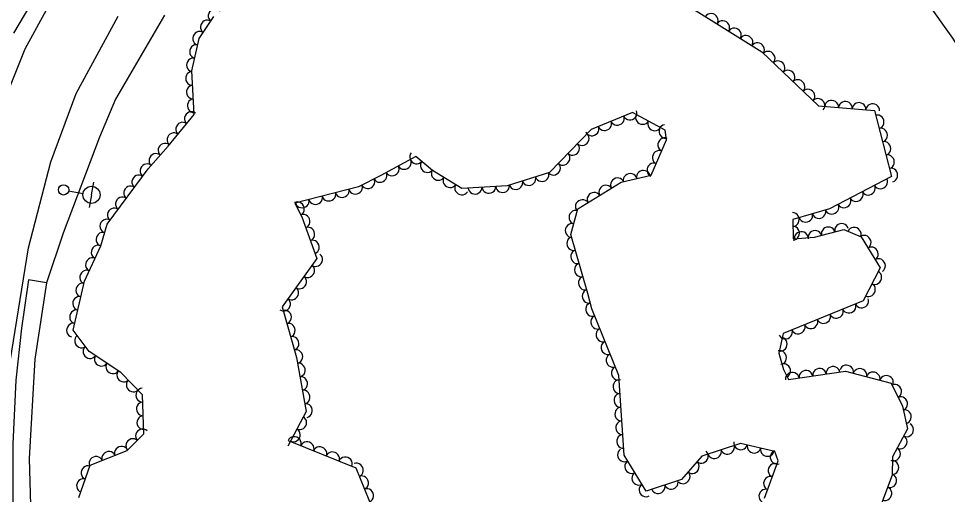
# Model space of a CAD drawing. Extents: x 1722896 to 1754269, y 648279 to 666297.
# Drawn here: x 1746731.4 to 1747001.9, y 652553.6 to 652692.3 of the extents above; entities that cross this region are included whole.
import ezdxf

# ---------------------------------------------------------------- set-up
doc = ezdxf.new("R2010")
doc.units = 0
for name, color, linetype in [('SURVEY - CENTERLINE - Preliminary Text', 7, 'Continuous'), ('SURVEY - DTM - Breaklines', 7, 'Continuous'), ('SURVEY - VEGETATION - Features with Text', 7, 'Continuous')]:
    doc.layers.add(name, color=color, linetype=linetype)

msp = doc.modelspace()

# ---------------------------------------------------------------- linework, layer by layer
at = {"layer": 'SURVEY - CENTERLINE - Preliminary Text'}
for points in [[(1746724.35, 652661.47), (1746733.28, 652683.51), (1746745.68, 652706.3)], [(1746729.94, 652688.11), (1746739.28, 652703.9)], [(1746793.45, 652409.03), (1746854.75, 652434.07), (1746893.46, 652451.43), (1746915.43, 652463.54), (1746933.94, 652474.19), (1746952.29, 652486.23), (1746967.22, 652497.48), (1746981.95, 652509.67), (1746994.19, 652523.03), (1747001.82, 652532.8), (1747012.39, 652550.92), (1747020.64, 652572.16), (1747023.32, 652587.92), (1747025.87, 652607.5), (1747025.73, 652618.72), (1747024.21, 652635.42), (1747020.36, 652650.98), (1747015.72, 652663.84), (1747009.98, 652676.29), (1747003.51, 652686.6), (1746995.55, 652697.9)], [(1746773.88, 652693.31), (1746759.63, 652668.82), (1746754.89, 652657.78), (1746744.39, 652629.74), (1746739.52, 652615.29), (1746734.21, 652616.14)], [(1746728.9, 652592.29), (1746734.29, 652625.49), (1746740.71, 652650.6), (1746748.17, 652670.52), (1746760.35, 652693.04)], [(1746734.21, 652616.14), (1746732.24, 652602.09), (1746730.54, 652586.85), (1746729.66, 652568.29), (1746729.68, 652550.86), (1746731.1, 652529.98), (1746733.73, 652510.71), (1746736.75, 652496.3), (1746741.75, 652480.02), (1746744.67, 652469.2), (1746752.09, 652449.69)], [(1746739.52, 652615.29), (1746736.13, 652592.99), (1746734.49, 652564.06), (1746735.17, 652540.36), (1746739.11, 652511.33), (1746743.65, 652493.83), (1746750.11, 652470.9), (1746756.98, 652452.19)]]:
    msp.add_lwpolyline(points, dxfattribs=at)
at = {"layer": 'SURVEY - DTM - Breaklines'}
for p, q in [((1746752.59, 652640.93), (1746753.24, 652644.62)), ((1746745.94, 652642.1), (1746750.13, 652641.36)), ((1746752.59, 652640.93), (1746751.94, 652637.23))]:
    msp.add_line(p, q, dxfattribs=at)
for centre, radius in [((1746744.47, 652642.37), 1.5), ((1746752.59, 652640.93), 2.5)]:
    msp.add_circle(centre, radius, dxfattribs=at)
at = {"layer": 'SURVEY - VEGETATION - Features with Text'}
for points in [[(1746916.33, 652702.46), (1746947.87, 652682.59), (1746964.4, 652666.91), (1746980.66, 652665.57), (1746985.63, 652646.29), (1746967.6, 652636.84), (1746956.84, 652633.77), (1746956.93, 652628.15), (1746963.14, 652628.6), (1746971.76, 652630.83), (1746976.82, 652628.66), (1746982.31, 652619.68), (1746977.33, 652610.03), (1746954.03, 652600.5), (1746952.77, 652594.77), (1746954.14, 652589.98), (1746955.61, 652587.1), (1746972.2, 652589.49), (1746985.51, 652586), (1746988.78, 652579.29), (1746990.29, 652572.67), (1746985.89, 652564.49), (1746985.83, 652559.2), (1746982.12, 652549.39)], [(1746748.93, 652552.67), (1746752.24, 652562.06), (1746763.02, 652566.36), (1746767.85, 652571.2), (1746767.41, 652582.57), (1746761.18, 652589.08), (1746751.94, 652595.24), (1746747.22, 652601.46), (1746750.53, 652615.71), (1746755.27, 652626.08), (1746757.12, 652632.39), (1746769.06, 652648.49), (1746774.94, 652655.13), (1746782.55, 652664.38), (1746781.78, 652677.1), (1746784, 652686.55), (1746788.25, 652692.92)], [(1746948.67, 652552.44), (1746952.57, 652563.35), (1746951.6, 652566.08), (1746941.67, 652568.46), (1746930.38, 652564.72), (1746924.42, 652557.97), (1746914.18, 652554.56), (1746907.73, 652565.04), (1746906.18, 652588.28), (1746898.37, 652607.66), (1746897.21, 652612.12), (1746892.17, 652629.41), (1746894.26, 652636.83), (1746906.85, 652644.64), (1746915.63, 652646.7), (1746920.1, 652657), (1746919.73, 652659.81), (1746910.15, 652664.96), (1746898.18, 652659.96), (1746886.02, 652647.4)], [(1746886.02, 652647.4), (1746873.65, 652643.6), (1746860.45, 652642.8), (1746851.96, 652648.06), (1746847.02, 652652.08), (1746836.85, 652646.56), (1746830.37, 652643.27), (1746811.86, 652638.47), (1746813.91, 652634.51), (1746818.23, 652622.36), (1746808.09, 652608.24), (1746812.29, 652593.5), (1746815.08, 652577.76), (1746809.8, 652567.65)], [(1746809.86, 652569.26), (1746829.61, 652561.36), (1746835.88, 652545.77)]]:
    msp.add_lwpolyline(points, dxfattribs=at)
for centre, major_axis in [((1746788.56, 652693.18), (1.54, 1.28)), ((1746933.13, 652691.88), (1.69, -1.07)), ((1746786.25, 652689.93), (1.11, 1.66)), ((1746936.51, 652689.75), (1.69, -1.07)), ((1746784.03, 652686.6), (1.11, 1.66)), ((1746939.89, 652687.61), (1.69, -1.07)), ((1746943.28, 652685.48), (1.69, -1.07)), ((1746946.66, 652683.35), (1.69, -1.07)), ((1746783.1, 652682.72), (0.46, 1.95)), ((1746949.74, 652680.82), (1.45, -1.38)), ((1746782.18, 652678.82), (0.46, 1.95)), ((1746952.64, 652678.06), (1.45, -1.38)), ((1746781.91, 652674.88), (-0.12, 2)), ((1746955.54, 652675.31), (1.45, -1.38)), ((1746958.44, 652672.56), (1.45, -1.38)), ((1746782.15, 652670.88), (-0.12, 2)), ((1746961.35, 652669.81), (1.45, -1.38)), ((1746782.4, 652666.89), (-0.12, 2)), ((1746964.25, 652667.05), (1.45, -1.38)), ((1746968.18, 652666.6), (1.99, -0.16)), ((1746972.17, 652666.27), (1.99, -0.16)), ((1746976.15, 652665.94), (1.99, -0.16)), ((1746980.14, 652665.61), (1.99, -0.16)), ((1746781.6, 652663.23), (1.27, 1.54)), ((1746905.8, 652663.14), (-1.85, -0.77)), ((1746909.49, 652664.68), (-1.85, -0.77)), ((1746913.05, 652663.4), (-1.76, 0.95)), ((1746981.53, 652662.2), (0.5, -1.94)), ((1746779.06, 652660.14), (1.27, 1.54)), ((1746898.42, 652660.06), (-1.85, -0.77)), ((1746902.11, 652661.6), (-1.85, -0.77)), ((1746916.57, 652661.51), (-1.76, 0.95)), ((1746919.78, 652659.4), (-0.26, 1.98)), ((1746776.52, 652657.06), (1.27, 1.54)), ((1746895.58, 652657.28), (-1.39, -1.44)), ((1746982.52, 652658.33), (0.5, -1.94)), ((1746773.94, 652654), (1.33, 1.5)), ((1746892.79, 652654.4), (-1.39, -1.44)), ((1746919.47, 652655.55), (0.8, 1.83)), ((1746983.52, 652654.46), (0.5, -1.94)), ((1746771.29, 652651.01), (1.33, 1.5)), ((1746847.22, 652651.91), (-1.55, 1.26)), ((1746890.01, 652651.53), (-1.39, -1.44)), ((1746917.88, 652651.88), (0.8, 1.83)), ((1746984.52, 652650.58), (0.5, -1.94)), ((1746768.68, 652647.98), (1.19, 1.61)), ((1746843.73, 652650.29), (-1.76, -0.95)), ((1746850.32, 652649.39), (-1.55, 1.26)), ((1746887.23, 652648.65), (-1.39, -1.44)), ((1746916.29, 652648.21), (0.8, 1.83)), ((1746836.7, 652646.48), (-1.78, -0.9)), ((1746840.22, 652648.38), (-1.76, -0.95)), ((1746853.57, 652647.07), (-1.7, 1.05)), ((1746883.86, 652646.74), (-1.91, -0.59)), ((1746909.45, 652645.25), (1.95, 0.46)), ((1746913.34, 652646.16), (1.95, 0.46)), ((1746985.52, 652646.71), (0.5, -1.94)), ((1746766.3, 652644.76), (1.19, 1.61)), ((1746833.13, 652644.67), (-1.78, -0.9)), ((1746856.97, 652644.96), (-1.7, 1.05)), ((1746876.21, 652644.39), (-1.91, -0.59)), ((1746880.04, 652645.56), (-1.91, -0.59)), ((1746905.72, 652643.94), (1.7, 1.05)), ((1746982.47, 652644.63), (-1.77, -0.93)), ((1746763.91, 652641.55), (1.19, 1.61)), ((1746825.62, 652642.04), (-1.94, -0.5)), ((1746829.5, 652643.04), (-1.94, -0.5)), ((1746860.37, 652642.85), (-1.7, 1.05)), ((1746864.35, 652643.04), (-2, -0.12)), ((1746868.34, 652643.28), (-2, -0.12)), ((1746872.33, 652643.52), (-2, -0.12)), ((1746898.92, 652639.72), (1.7, 1.05)), ((1746902.32, 652641.83), (1.7, 1.05)), ((1746975.38, 652640.92), (-1.77, -0.93)), ((1746978.92, 652642.78), (-1.77, -0.93)), ((1746761.53, 652638.34), (1.19, 1.61)), ((1746812.68, 652636.88), (0.92, -1.78)), ((1746814.01, 652639.02), (-1.94, -0.5)), ((1746817.88, 652640.03), (-1.94, -0.5)), ((1746821.75, 652641.03), (-1.94, -0.5)), ((1746895.52, 652637.61), (1.7, 1.05)), ((1746971.84, 652639.06), (-1.77, -0.93)), ((1746759.15, 652635.12), (1.19, 1.61)), ((1746893.58, 652634.41), (0.54, 1.93)), ((1746964.51, 652635.96), (-1.92, -0.55)), ((1746968.3, 652637.21), (-1.77, -0.93)), ((1746756.96, 652631.82), (0.56, 1.92)), ((1746814.35, 652633.26), (0.67, -1.88)), ((1746956.84, 652633.74), (0.03, -2)), ((1746960.66, 652634.86), (-1.92, -0.55)), ((1746815.69, 652629.49), (0.67, -1.88)), ((1746892.5, 652630.56), (0.54, 1.93)), ((1746956.9, 652629.74), (0.03, -2)), ((1746967.19, 652629.64), (1.94, 0.5)), ((1746971.06, 652630.65), (1.94, 0.5)), ((1746974.77, 652629.54), (1.84, -0.79)), ((1746755.83, 652627.98), (0.56, 1.92)), ((1746892.96, 652626.71), (-0.56, 1.92)), ((1746959.33, 652628.32), (1.99, 0.14)), ((1746963.31, 652628.64), (1.94, 0.5)), ((1746977.74, 652627.15), (1.04, -1.71)), ((1746754.43, 652624.24), (0.83, 1.82)), ((1746817.03, 652625.72), (0.67, -1.88)), ((1746979.83, 652623.74), (1.04, -1.71)), ((1746752.77, 652620.6), (0.83, 1.82)), ((1746817.98, 652622.01), (-1.17, -1.62)), ((1746894.08, 652622.87), (-0.56, 1.92)), ((1746815.64, 652618.76), (-1.17, -1.62)), ((1746895.19, 652619.03), (-0.56, 1.92)), ((1746981.92, 652620.33), (1.04, -1.71)), ((1746751.11, 652616.96), (0.83, 1.82)), ((1746980.83, 652616.8), (-0.92, -1.78)), ((1746749.94, 652613.16), (0.45, 1.95)), ((1746813.31, 652615.51), (-1.17, -1.62)), ((1746896.31, 652615.19), (-0.56, 1.92)), ((1746978.99, 652613.24), (-0.92, -1.78)), ((1746810.98, 652612.26), (-1.17, -1.62)), ((1746897.41, 652611.35), (-0.5, 1.94)), ((1746749.03, 652609.26), (0.45, 1.95)), ((1746808.64, 652609.01), (-1.17, -1.62)), ((1746898.44, 652607.48), (-0.75, 1.85)), ((1746976.98, 652609.89), (-1.85, -0.76)), ((1746748.13, 652605.37), (0.45, 1.95)), ((1746808.93, 652605.31), (0.55, -1.92)), ((1746969.58, 652606.86), (-1.85, -0.76)), ((1746973.28, 652608.37), (-1.85, -0.76)), ((1746899.93, 652603.77), (-0.75, 1.85)), ((1746962.17, 652603.83), (-1.85, -0.76)), ((1746965.87, 652605.34), (-1.85, -0.76)), ((1746747.22, 652601.47), (0.45, 1.95)), ((1746810.02, 652601.46), (0.55, -1.92)), ((1746901.43, 652600.06), (-0.75, 1.85)), ((1746954.77, 652600.8), (-1.85, -0.76)), ((1746958.47, 652602.31), (-1.85, -0.76)), ((1746749.63, 652598.28), (-1.21, 1.59)), ((1746811.12, 652597.62), (0.55, -1.92)), ((1746953.34, 652597.36), (-0.43, -1.95)), ((1746752.09, 652595.14), (-1.66, 1.11)), ((1746812.22, 652593.77), (0.55, -1.92)), ((1746902.93, 652596.35), (-0.75, 1.85)), ((1746953.14, 652593.48), (0.55, -1.92)), ((1746755.42, 652592.92), (-1.66, 1.11)), ((1746904.42, 652592.65), (-0.75, 1.85)), ((1746758.74, 652590.7), (-1.66, 1.11)), ((1746812.94, 652589.84), (0.35, -1.97)), ((1746905.92, 652588.94), (-0.75, 1.85)), ((1746954.31, 652589.66), (0.91, -1.78)), ((1746964.64, 652588.4), (1.98, 0.28)), ((1746968.6, 652588.97), (1.98, 0.28)), ((1746972.55, 652589.39), (1.93, -0.51)), ((1746976.42, 652588.38), (1.93, -0.51)), ((1746761.92, 652588.3), (-1.38, 1.44)), ((1746813.64, 652585.9), (0.35, -1.97)), ((1746956.72, 652587.26), (1.98, 0.28)), ((1746960.68, 652587.83), (1.98, 0.28)), ((1746980.29, 652587.37), (1.93, -0.51)), ((1746984.16, 652586.35), (1.93, -0.51)), ((1746764.69, 652585.41), (-1.38, 1.44)), ((1746906.4, 652584.99), (-0.13, 2)), ((1746986.65, 652583.66), (0.88, -1.8)), ((1746767.41, 652582.51), (-0.08, 2)), ((1746814.34, 652581.96), (0.35, -1.97)), ((1746906.67, 652581), (-0.13, 2)), ((1746988.4, 652580.06), (0.88, -1.8)), ((1746767.57, 652578.51), (-0.08, 2)), ((1746815.03, 652578.02), (0.35, -1.97)), ((1746906.93, 652577.01), (-0.13, 2)), ((1746989.48, 652576.23), (0.44, -1.95)), ((1746767.73, 652574.51), (-0.08, 2)), ((1746813.35, 652574.45), (-0.92, -1.77)), ((1746907.2, 652573.02), (-0.13, 2)), ((1746990.13, 652572.36), (-0.95, -1.76)), ((1746767.37, 652570.71), (1.41, 1.41)), ((1746811.5, 652570.9), (-0.92, -1.77)), ((1746764.54, 652567.89), (1.41, 1.41)), ((1746811.71, 652568.52), (1.86, -0.74)), ((1746815.43, 652567.03), (1.86, -0.74)), ((1746907.46, 652569.03), (-0.13, 2)), ((1746941.67, 652568.46), (-1.94, 0.47)), ((1746988.23, 652568.84), (-0.95, -1.76)), ((1746757.59, 652564.19), (1.86, 0.74)), ((1746761.3, 652565.68), (1.86, 0.74)), ((1746819.14, 652565.55), (1.86, -0.74)), ((1746822.85, 652564.06), (1.86, -0.74)), ((1746907.73, 652565.04), (-1.05, 1.7)), ((1746930.31, 652564.64), (-1.32, -1.5)), ((1746934.08, 652565.94), (-1.9, -0.63)), ((1746937.87, 652567.2), (-1.9, -0.63)), ((1746945.56, 652567.52), (-1.94, 0.47)), ((1746949.45, 652566.59), (-1.94, 0.47)), ((1746952.2, 652564.39), (-0.67, 1.88)), ((1746986.33, 652565.32), (-0.95, -1.76)), ((1746753.88, 652562.71), (1.86, 0.74)), ((1746826.57, 652562.58), (1.86, -0.74)), ((1746909.83, 652561.63), (-1.05, 1.7)), ((1746985.85, 652561.43), (-0.02, -2)), ((1746751.49, 652559.95), (0.67, 1.89)), ((1746829.88, 652560.69), (0.75, -1.86)), ((1746927.66, 652561.64), (-1.32, -1.5)), ((1746951.59, 652560.62), (0.67, 1.88)), ((1746750.16, 652556.17), (0.67, 1.89)), ((1746831.37, 652556.98), (0.75, -1.86)), ((1746911.92, 652558.23), (-1.05, 1.7)), ((1746925.02, 652558.64), (-1.32, -1.5)), ((1746950.25, 652556.85), (0.67, 1.88)), ((1746985.2, 652557.54), (-0.71, -1.87)), ((1746832.87, 652553.27), (0.75, -1.86)), ((1746914.02, 652554.82), (-1.05, 1.7)), ((1746917.68, 652555.72), (-1.9, -0.63)), ((1746921.48, 652556.99), (-1.9, -0.63)), ((1746948.9, 652553.09), (0.67, 1.88)), ((1746983.79, 652553.8), (-0.71, -1.87))]:
    msp.add_ellipse(centre, major_axis=major_axis, ratio=0.940188, start_param=0, end_param=3.141593, dxfattribs=at)

doc.saveas('drawing.dxf')
